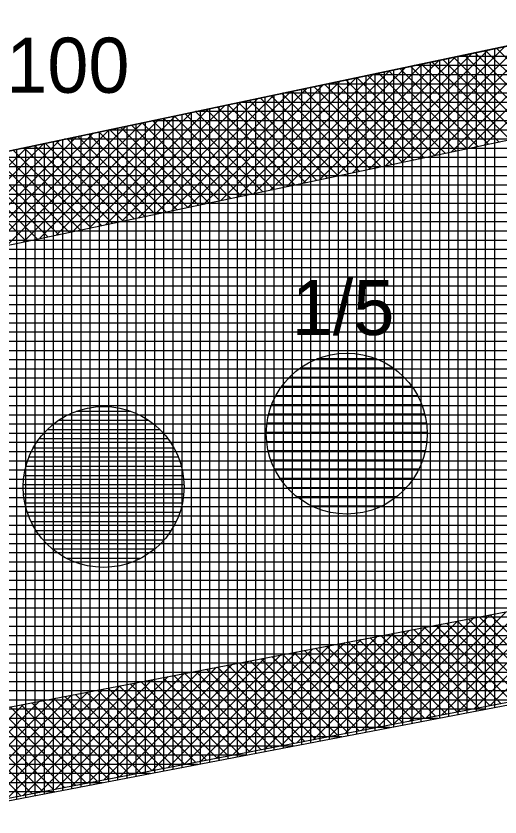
# Model space of a CAD drawing. Extents: x -565346 to -564154, y -1097386 to -1095620.
# Drawn here: x -564756.48 to -564745.95, y -1095780.12 to -1095762.7 of the extents above; entities that cross this region are included whole.
import ezdxf

# ---------------------------------------------------------------- set-up
doc = ezdxf.new("R2010")
doc.units = 0
for name, color, linetype in [('Vrstva 1', 7, 'Continuous'), ('Vrstva 13', 7, 'Continuous'), ('Vrstva 40', 7, 'Continuous'), ('Vrstva 41', 7, 'Continuous'), ('Vrstva 42', 7, 'Continuous'), ('Vrstva 43', 7, 'Continuous'), ('Vrstva 44', 7, 'Continuous')]:
    doc.layers.add(name, color=color, linetype=linetype)

msp = doc.modelspace()

# ---------------------------------------------------------------- linework, layer by layer
at = {"layer": 'Vrstva 1'}
msp.add_line((-564877.52, -1095802.97), (-564694, -1095767.75), dxfattribs=at)
at = {"layer": 'Vrstva 13'}
msp.add_line((-564772.2, -1095768.91), (-564693.31, -1095752.31), dxfattribs=at)
at = {"layer": 'Vrstva 41'}
for p, q in [((-564746.287, -1095765.501), (-564743.705, -1095762.919)), ((-564747.004, -1095765.652), (-564744.421, -1095763.069)), ((-564746.645, -1095765.576), (-564744.063, -1095762.994)), ((-564747.72, -1095765.802), (-564745.138, -1095763.22)), ((-564747.362, -1095765.727), (-564744.78, -1095763.145)), ((-564748.795, -1095766.028), (-564746.212, -1095763.446)), ((-564748.437, -1095765.953), (-564745.854, -1095763.371)), ((-564748.078, -1095765.878), (-564745.496, -1095763.295)), ((-564744.571, -1095765.14), (-564746.256, -1095763.455)), ((-564744.337, -1095765.091), (-564746.022, -1095763.406)), ((-564749.511, -1095766.179), (-564746.928, -1095763.597)), ((-564749.153, -1095766.104), (-564746.57, -1095763.521)), ((-564745.272, -1095765.287), (-564746.957, -1095763.602)), ((-564745.038, -1095765.238), (-564746.723, -1095763.553)), ((-564744.805, -1095765.189), (-564746.489, -1095763.504)), ((-564750.228, -1095766.33), (-564747.645, -1095763.747)), ((-564749.869, -1095766.255), (-564747.287, -1095763.672)), ((-564746.207, -1095765.484), (-564747.892, -1095763.799)), ((-564745.973, -1095765.435), (-564747.658, -1095763.75)), ((-564745.739, -1095765.386), (-564747.424, -1095763.701)), ((-564745.506, -1095765.336), (-564747.19, -1095763.652)), ((-564751.302, -1095766.556), (-564748.719, -1095763.973)), ((-564750.944, -1095766.481), (-564748.361, -1095763.898)), ((-564750.586, -1095766.405), (-564748.003, -1095763.822)), ((-564746.908, -1095765.631), (-564748.593, -1095763.946)), ((-564746.674, -1095765.582), (-564748.359, -1095763.897)), ((-564746.44, -1095765.533), (-564748.125, -1095763.848)), ((-564752.019, -1095766.707), (-564749.435, -1095764.124)), ((-564751.66, -1095766.631), (-564749.077, -1095764.048)), ((-564747.842, -1095765.828), (-564749.527, -1095764.143)), ((-564747.609, -1095765.779), (-564749.294, -1095764.094)), ((-564747.375, -1095765.73), (-564749.06, -1095764.045)), ((-564747.141, -1095765.681), (-564748.826, -1095763.996)), ((-564752.735, -1095766.858), (-564750.152, -1095764.274)), ((-564752.377, -1095766.782), (-564749.794, -1095764.199)), ((-564748.543, -1095765.976), (-564750.229, -1095764.29)), ((-564748.31, -1095765.926), (-564749.995, -1095764.241)), ((-564748.076, -1095765.877), (-564749.761, -1095764.192)), ((-564753.81, -1095767.084), (-564751.226, -1095764.5)), ((-564753.451, -1095767.008), (-564750.868, -1095764.425)), ((-564753.093, -1095766.933), (-564750.51, -1095764.35)), ((-564749.478, -1095766.172), (-564751.163, -1095764.487)), ((-564749.244, -1095766.123), (-564750.93, -1095764.438)), ((-564749.011, -1095766.074), (-564750.696, -1095764.389)), ((-564748.777, -1095766.025), (-564750.462, -1095764.34)), ((-564754.526, -1095767.234), (-564751.942, -1095764.651)), ((-564754.168, -1095767.159), (-564751.584, -1095764.575)), ((-564750.179, -1095766.32), (-564751.865, -1095764.634)), ((-564749.945, -1095766.271), (-564751.631, -1095764.585)), ((-564749.712, -1095766.221), (-564751.397, -1095764.536)), ((-564755.243, -1095767.385), (-564752.659, -1095764.801)), ((-564754.884, -1095767.31), (-564752.301, -1095764.726)), ((-564751.114, -1095766.516), (-564752.799, -1095764.831)), ((-564750.88, -1095766.467), (-564752.566, -1095764.782)), ((-564750.646, -1095766.418), (-564752.332, -1095764.733)), ((-564750.413, -1095766.369), (-564752.098, -1095764.683)), ((-564756.317, -1095767.611), (-564753.733, -1095765.027)), ((-564755.959, -1095767.536), (-564753.375, -1095764.952)), ((-564755.601, -1095767.46), (-564753.017, -1095764.877)), ((-564752.049, -1095766.713), (-564753.734, -1095765.027)), ((-564751.815, -1095766.664), (-564753.5, -1095764.978)), ((-564751.581, -1095766.615), (-564753.267, -1095764.929)), ((-564751.347, -1095766.566), (-564753.033, -1095764.88)), ((-564757.034, -1095767.762), (-564754.45, -1095765.178)), ((-564756.675, -1095767.687), (-564754.091, -1095765.103)), ((-564752.75, -1095766.861), (-564754.435, -1095765.175)), ((-564752.516, -1095766.811), (-564754.202, -1095765.126)), ((-564752.282, -1095766.762), (-564753.968, -1095765.077)), ((-564757.75, -1095767.913), (-564755.166, -1095765.328)), ((-564757.392, -1095767.837), (-564754.808, -1095765.253)), ((-564753.684, -1095767.057), (-564755.37, -1095765.371)), ((-564753.451, -1095767.008), (-564755.136, -1095765.322)), ((-564753.217, -1095766.959), (-564754.903, -1095765.273)), ((-564752.983, -1095766.91), (-564754.669, -1095765.224)), ((-564758.466, -1095768.063), (-564755.882, -1095765.479)), ((-564758.108, -1095767.988), (-564755.524, -1095765.404)), ((-564754.385, -1095767.205), (-564756.071, -1095765.519)), ((-564754.152, -1095767.156), (-564755.837, -1095765.47)), ((-564753.918, -1095767.106), (-564755.604, -1095765.421)), ((-564758.825, -1095768.139), (-564756.24, -1095765.554)), ((-564755.32, -1095767.401), (-564757.006, -1095765.715)), ((-564755.086, -1095767.352), (-564756.772, -1095765.666)), ((-564754.853, -1095767.303), (-564756.539, -1095765.617)), ((-564754.619, -1095767.254), (-564756.305, -1095765.568)), ((-564756.021, -1095767.549), (-564757.707, -1095765.863)), ((-564755.787, -1095767.5), (-564757.473, -1095765.814)), ((-564755.554, -1095767.451), (-564757.24, -1095765.765)), ((-564756.255, -1095767.598), (-564757.941, -1095765.912)), ((-564746.173, -1095777.709), (-564743.72, -1095775.256)), ((-564747.223, -1095777.911), (-564744.77, -1095775.457)), ((-564746.873, -1095777.844), (-564744.42, -1095775.39)), ((-564746.523, -1095777.776), (-564744.07, -1095775.323)), ((-564747.924, -1095778.046), (-564745.47, -1095775.592)), ((-564747.574, -1095777.978), (-564745.12, -1095775.524)), ((-564748.974, -1095778.248), (-564746.52, -1095775.793)), ((-564748.624, -1095778.18), (-564746.17, -1095775.726)), ((-564748.274, -1095778.113), (-564745.82, -1095775.659)), ((-564744.978, -1095777.479), (-564746.64, -1095775.816)), ((-564744.74, -1095777.433), (-564746.403, -1095775.771)), ((-564744.503, -1095777.388), (-564746.166, -1095775.725)), ((-564750.025, -1095778.45), (-564747.57, -1095775.995)), ((-564749.675, -1095778.382), (-564747.22, -1095775.928)), ((-564749.325, -1095778.315), (-564746.87, -1095775.86)), ((-564745.927, -1095777.662), (-564747.59, -1095775.999)), ((-564745.689, -1095777.616), (-564747.352, -1095775.953)), ((-564745.452, -1095777.57), (-564747.115, -1095775.907)), ((-564745.215, -1095777.525), (-564746.878, -1095775.862)), ((-564750.725, -1095778.585), (-564748.27, -1095776.129)), ((-564750.375, -1095778.517), (-564747.92, -1095776.062)), ((-564746.638, -1095777.798), (-564748.301, -1095776.135)), ((-564746.401, -1095777.753), (-564748.064, -1095776.09)), ((-564746.164, -1095777.707), (-564747.827, -1095776.044)), ((-564751.776, -1095778.787), (-564749.32, -1095776.331)), ((-564751.426, -1095778.719), (-564748.97, -1095776.263)), ((-564751.076, -1095778.652), (-564748.62, -1095776.196)), ((-564747.587, -1095777.981), (-564749.251, -1095776.317)), ((-564747.35, -1095777.935), (-564749.013, -1095776.272)), ((-564747.113, -1095777.89), (-564748.776, -1095776.226)), ((-564746.875, -1095777.844), (-564748.539, -1095776.181)), ((-564752.476, -1095778.921), (-564750.02, -1095776.465)), ((-564752.126, -1095778.854), (-564749.67, -1095776.398)), ((-564748.536, -1095778.163), (-564750.2, -1095776.499)), ((-564748.299, -1095778.118), (-564749.963, -1095776.454)), ((-564748.061, -1095778.072), (-564749.725, -1095776.408)), ((-564747.824, -1095778.027), (-564749.488, -1095776.363)), ((-564753.527, -1095779.123), (-564751.07, -1095776.667)), ((-564753.177, -1095779.056), (-564750.72, -1095776.599)), ((-564752.827, -1095778.989), (-564750.37, -1095776.532)), ((-564749.485, -1095778.346), (-564751.149, -1095776.682)), ((-564749.248, -1095778.3), (-564750.912, -1095776.636)), ((-564749.01, -1095778.255), (-564750.674, -1095776.591)), ((-564748.773, -1095778.209), (-564750.437, -1095776.545)), ((-564754.578, -1095779.325), (-564752.12, -1095776.868)), ((-564754.227, -1095779.258), (-564751.77, -1095776.801)), ((-564753.877, -1095779.191), (-564751.42, -1095776.734)), ((-564750.434, -1095778.528), (-564752.098, -1095776.864)), ((-564750.196, -1095778.483), (-564751.861, -1095776.818)), ((-564749.959, -1095778.437), (-564751.624, -1095776.773)), ((-564749.722, -1095778.392), (-564751.386, -1095776.727)), ((-564755.278, -1095779.46), (-564752.82, -1095777.002)), ((-564754.928, -1095779.393), (-564752.47, -1095776.935)), ((-564751.383, -1095778.711), (-564753.047, -1095777.046)), ((-564751.145, -1095778.665), (-564752.81, -1095777)), ((-564750.908, -1095778.62), (-564752.573, -1095776.955)), ((-564750.671, -1095778.574), (-564752.336, -1095776.909)), ((-564756.328, -1095779.662), (-564753.87, -1095777.204)), ((-564755.978, -1095779.595), (-564753.52, -1095777.137)), ((-564755.628, -1095779.527), (-564753.17, -1095777.07)), ((-564752.094, -1095778.848), (-564753.759, -1095777.183)), ((-564751.857, -1095778.802), (-564753.522, -1095777.137)), ((-564751.62, -1095778.757), (-564753.285, -1095777.092)), ((-564757.029, -1095779.797), (-564754.57, -1095777.338)), ((-564756.679, -1095779.729), (-564754.22, -1095777.271)), ((-564753.043, -1095779.03), (-564754.709, -1095777.365)), ((-564752.806, -1095778.985), (-564754.471, -1095777.319)), ((-564752.569, -1095778.939), (-564754.234, -1095777.274)), ((-564752.331, -1095778.893), (-564753.997, -1095777.228)), ((-564758.079, -1095779.999), (-564755.62, -1095777.54)), ((-564757.729, -1095779.932), (-564755.27, -1095777.473)), ((-564757.379, -1095779.864), (-564754.92, -1095777.405)), ((-564753.992, -1095779.213), (-564755.658, -1095777.547)), ((-564753.755, -1095779.167), (-564755.42, -1095777.501)), ((-564753.518, -1095779.122), (-564755.183, -1095777.456)), ((-564753.28, -1095779.076), (-564754.946, -1095777.41)), ((-564758.78, -1095780.134), (-564756.32, -1095777.674)), ((-564758.43, -1095780.066), (-564755.97, -1095777.607)), ((-564754.941, -1095779.395), (-564756.607, -1095777.729)), ((-564754.704, -1095779.35), (-564756.37, -1095777.684)), ((-564754.466, -1095779.304), (-564756.132, -1095777.638)), ((-564754.229, -1095779.258), (-564755.895, -1095777.593)), ((-564755.89, -1095779.578), (-564757.556, -1095777.911)), ((-564755.653, -1095779.532), (-564757.319, -1095777.866)), ((-564755.415, -1095779.486), (-564757.082, -1095777.82)), ((-564755.178, -1095779.441), (-564756.844, -1095777.775)), ((-564756.364, -1095779.669), (-564758.031, -1095778.002)), ((-564756.127, -1095779.623), (-564757.793, -1095777.957))]:
    msp.add_line(p, q, dxfattribs=at)
at = {"layer": 'Vrstva 42'}
for points in [[(-564914.4, -1095793.493), (-564914.094, -1095795.47), (-564879.505, -1095790.127), (-564771.848, -1095770.879), (-564727.148, -1095761.474), (-564727.54, -1095759.52), (-564772.2, -1095768.91), (-564879.81, -1095788.15)], [(-564912.15, -1095808.17), (-564912.447, -1095806.136), (-564877.814, -1095800.992), (-564725.004, -1095771.664), (-564724.6, -1095773.56), (-564877.52, -1095802.97)]]:
    msp.add_lwpolyline(points, close=True, dxfattribs=at)
at = {"layer": 'Vrstva 43'}
for p, q in [((-564746.27, -1095763.454), (-564746.27, -1095777.781)), ((-564746.07, -1095763.412), (-564746.07, -1095777.743)), ((-564747.07, -1095763.622), (-564747.07, -1095777.935)), ((-564680.812, -1095763.58), (-564746.87, -1095763.58)), ((-564746.87, -1095763.58), (-564746.87, -1095777.896)), ((-564746.67, -1095763.538), (-564746.67, -1095777.858)), ((-564746.47, -1095763.496), (-564746.47, -1095777.82)), ((-564747.87, -1095763.79), (-564747.87, -1095778.088)), ((-564681.444, -1095763.78), (-564747.82, -1095763.78)), ((-564747.67, -1095763.748), (-564747.67, -1095778.05)), ((-564747.47, -1095763.706), (-564747.47, -1095778.012)), ((-564747.27, -1095763.664), (-564747.27, -1095777.973)), ((-564682.077, -1095763.98), (-564748.771, -1095763.98)), ((-564748.67, -1095763.959), (-564748.67, -1095778.242)), ((-564748.47, -1095763.917), (-564748.47, -1095778.204)), ((-564748.27, -1095763.875), (-564748.27, -1095778.165)), ((-564748.07, -1095763.833), (-564748.07, -1095778.127)), ((-564749.47, -1095764.127), (-564749.47, -1095778.395)), ((-564749.27, -1095764.085), (-564749.27, -1095778.357)), ((-564749.07, -1095764.043), (-564749.07, -1095778.319)), ((-564748.87, -1095764.001), (-564748.87, -1095778.28)), ((-564750.27, -1095764.295), (-564750.27, -1095778.549)), ((-564750.07, -1095764.253), (-564750.07, -1095778.511)), ((-564749.87, -1095764.211), (-564749.87, -1095778.472)), ((-564682.709, -1095764.18), (-564749.721, -1095764.18)), ((-564749.67, -1095764.169), (-564749.67, -1095778.434)), ((-564751.27, -1095764.506), (-564751.27, -1095778.741)), ((-564751.07, -1095764.464), (-564751.07, -1095778.703)), ((-564750.87, -1095764.422), (-564750.87, -1095778.664)), ((-564683.342, -1095764.38), (-564750.672, -1095764.38)), ((-564750.67, -1095764.38), (-564750.67, -1095778.626)), ((-564750.47, -1095764.338), (-564750.47, -1095778.587)), ((-564752.07, -1095764.674), (-564752.07, -1095778.894)), ((-564751.87, -1095764.632), (-564751.87, -1095778.856)), ((-564751.67, -1095764.59), (-564751.67, -1095778.818)), ((-564683.974, -1095764.58), (-564751.622, -1095764.58)), ((-564751.47, -1095764.548), (-564751.47, -1095778.779)), ((-564752.87, -1095764.843), (-564752.87, -1095779.048)), ((-564752.67, -1095764.801), (-564752.67, -1095779.01)), ((-564684.607, -1095764.78), (-564752.573, -1095764.78)), ((-564752.47, -1095764.758), (-564752.47, -1095778.971)), ((-564752.27, -1095764.716), (-564752.27, -1095778.933)), ((-564753.67, -1095765.011), (-564753.67, -1095779.201)), ((-564685.239, -1095764.98), (-564753.523, -1095764.98)), ((-564753.47, -1095764.969), (-564753.47, -1095779.163)), ((-564753.27, -1095764.927), (-564753.27, -1095779.125)), ((-564753.07, -1095764.885), (-564753.07, -1095779.086)), ((-564685.872, -1095765.18), (-564754.474, -1095765.18)), ((-564754.47, -1095765.179), (-564754.47, -1095779.355)), ((-564754.27, -1095765.137), (-564754.27, -1095779.317)), ((-564754.07, -1095765.095), (-564754.07, -1095779.278)), ((-564753.87, -1095765.053), (-564753.87, -1095779.24)), ((-564755.27, -1095765.348), (-564755.27, -1095779.509)), ((-564755.07, -1095765.306), (-564755.07, -1095779.47)), ((-564754.87, -1095765.263), (-564754.87, -1095779.432)), ((-564754.67, -1095765.221), (-564754.67, -1095779.393)), ((-564756.07, -1095765.516), (-564756.07, -1095779.662)), ((-564755.87, -1095765.474), (-564755.87, -1095779.624)), ((-564755.67, -1095765.432), (-564755.67, -1095779.585)), ((-564755.47, -1095765.39), (-564755.47, -1095779.547)), ((-564686.504, -1095765.38), (-564755.424, -1095765.38)), ((-564756.47, -1095765.6), (-564756.47, -1095779.739)), ((-564687.137, -1095765.58), (-564756.374, -1095765.58)), ((-564756.27, -1095765.558), (-564756.27, -1095779.7)), ((-564687.769, -1095765.78), (-564757.325, -1095765.78)), ((-564688.402, -1095765.98), (-564758.275, -1095765.98)), ((-564689.035, -1095766.18), (-564759.226, -1095766.18)), ((-564689.667, -1095766.38), (-564760.176, -1095766.38)), ((-564690.3, -1095766.58), (-564761.127, -1095766.58)), ((-564690.932, -1095766.78), (-564762.077, -1095766.78)), ((-564691.565, -1095766.98), (-564763.028, -1095766.98)), ((-564692.197, -1095767.18), (-564763.978, -1095767.18)), ((-564692.83, -1095767.38), (-564764.929, -1095767.38)), ((-564693.462, -1095767.58), (-564765.879, -1095767.58)), ((-564694.156, -1095767.78), (-564766.83, -1095767.78)), ((-564695.198, -1095767.98), (-564767.78, -1095767.98)), ((-564696.241, -1095768.18), (-564768.731, -1095768.18)), ((-564697.283, -1095768.38), (-564769.681, -1095768.38)), ((-564698.325, -1095768.58), (-564770.632, -1095768.58)), ((-564699.367, -1095768.78), (-564771.582, -1095768.78)), ((-564700.409, -1095768.98), (-564772.592, -1095768.98)), ((-564701.451, -1095769.18), (-564773.71, -1095769.18)), ((-564702.493, -1095769.38), (-564774.829, -1095769.38)), ((-564703.536, -1095769.58), (-564775.947, -1095769.58)), ((-564704.578, -1095769.78), (-564777.066, -1095769.78)), ((-564705.62, -1095769.98), (-564778.185, -1095769.98)), ((-564706.662, -1095770.18), (-564779.303, -1095770.18)), ((-564707.704, -1095770.38), (-564780.422, -1095770.38)), ((-564708.746, -1095770.58), (-564781.54, -1095770.58)), ((-564709.788, -1095770.78), (-564782.659, -1095770.78)), ((-564710.83, -1095770.98), (-564783.778, -1095770.98)), ((-564711.873, -1095771.18), (-564784.896, -1095771.18)), ((-564712.915, -1095771.38), (-564786.015, -1095771.38)), ((-564713.957, -1095771.58), (-564787.133, -1095771.58)), ((-564714.999, -1095771.78), (-564788.252, -1095771.78)), ((-564716.041, -1095771.98), (-564789.371, -1095771.98)), ((-564717.083, -1095772.18), (-564790.489, -1095772.18)), ((-564718.125, -1095772.38), (-564791.608, -1095772.38)), ((-564719.168, -1095772.58), (-564792.726, -1095772.58)), ((-564720.21, -1095772.78), (-564793.845, -1095772.78)), ((-564721.252, -1095772.98), (-564794.964, -1095772.98)), ((-564722.294, -1095773.18), (-564796.082, -1095773.18)), ((-564723.336, -1095773.38), (-564797.201, -1095773.38)), ((-564724.378, -1095773.58), (-564798.319, -1095773.58)), ((-564725.42, -1095773.78), (-564799.438, -1095773.78)), ((-564726.463, -1095773.98), (-564800.557, -1095773.98)), ((-564727.505, -1095774.18), (-564801.675, -1095774.18)), ((-564728.547, -1095774.38), (-564802.794, -1095774.38)), ((-564729.589, -1095774.58), (-564803.913, -1095774.58)), ((-564730.631, -1095774.78), (-564805.031, -1095774.78)), ((-564731.673, -1095774.98), (-564806.15, -1095774.98)), ((-564732.715, -1095775.18), (-564807.268, -1095775.18)), ((-564733.757, -1095775.38), (-564808.387, -1095775.38)), ((-564734.8, -1095775.58), (-564809.506, -1095775.58)), ((-564735.842, -1095775.78), (-564810.624, -1095775.78)), ((-564736.884, -1095775.98), (-564811.743, -1095775.98)), ((-564737.926, -1095776.18), (-564812.861, -1095776.18)), ((-564738.968, -1095776.38), (-564813.98, -1095776.38)), ((-564740.01, -1095776.58), (-564815.099, -1095776.58)), ((-564741.052, -1095776.78), (-564816.217, -1095776.78)), ((-564742.095, -1095776.98), (-564817.336, -1095776.98)), ((-564743.137, -1095777.18), (-564818.454, -1095777.18)), ((-564744.179, -1095777.38), (-564819.573, -1095777.38)), ((-564745.221, -1095777.58), (-564820.692, -1095777.58)), ((-564746.263, -1095777.78), (-564821.81, -1095777.78)), ((-564747.305, -1095777.98), (-564822.929, -1095777.98)), ((-564748.347, -1095778.18), (-564824.047, -1095778.18)), ((-564749.389, -1095778.38), (-564825.166, -1095778.38)), ((-564750.432, -1095778.58), (-564826.285, -1095778.58)), ((-564751.474, -1095778.78), (-564827.403, -1095778.78)), ((-564752.516, -1095778.98), (-564828.522, -1095778.98)), ((-564753.558, -1095779.18), (-564829.64, -1095779.18)), ((-564754.6, -1095779.38), (-564830.759, -1095779.38)), ((-564755.642, -1095779.58), (-564831.878, -1095779.58))]:
    msp.add_line(p, q, dxfattribs=at)
msp.add_lwpolyline([(-564584.17, -1095730.99), (-564361.01, -1095672.63), (-564329.81, -1095662.26), (-564326.21, -1095642.73), (-564394.52, -1095662.95), (-564454.33, -1095677.56), (-564516.6, -1095690.89), (-564574.04, -1095705.03), (-564590.74, -1095715.12), (-564631.48, -1095731.18), (-564693.31, -1095752.31), (-564772.2, -1095768.91), (-564879.81, -1095788.15), (-565039.47, -1095811.86), (-565040.85, -1095849.94), (-565025.81, -1095848.33), (-565025.24, -1095824.91), (-564877.52, -1095802.97), (-564694, -1095767.75), (-564603.8, -1095739.23), (-564594.74, -1095734.52)], close=True, dxfattribs=at)
at = {"layer": 'Vrstva 44'}
for p, q in [((-564749.67, -1095770.079), (-564749.67, -1095773.491)), ((-564749.47, -1095770.045), (-564749.47, -1095773.523)), ((-564749.27, -1095770.035), (-564749.27, -1095773.532)), ((-564749.07, -1095770.048), (-564749.07, -1095773.519)), ((-564750.07, -1095770.221), (-564750.07, -1095773.347)), ((-564748.635, -1095770.16), (-564749.934, -1095770.16)), ((-564749.87, -1095770.137), (-564749.87, -1095773.431)), ((-564748.87, -1095770.086), (-564748.87, -1095773.483)), ((-564748.67, -1095770.147), (-564748.67, -1095773.422)), ((-564748.47, -1095770.236), (-564748.47, -1095773.331)), ((-564748.27, -1095770.36), (-564750.298, -1095770.36)), ((-564750.27, -1095770.34), (-564750.27, -1095773.228)), ((-564748.27, -1095770.36), (-564748.27, -1095773.208)), ((-564748.035, -1095770.56), (-564750.532, -1095770.56)), ((-564750.47, -1095770.498), (-564750.47, -1095773.069)), ((-564748.07, -1095770.525), (-564748.07, -1095773.042)), ((-564747.867, -1095770.76), (-564750.703, -1095770.76)), ((-564750.67, -1095770.718), (-564750.67, -1095772.849)), ((-564747.87, -1095770.756), (-564747.87, -1095772.813)), ((-564750.87, -1095771.044), (-564750.87, -1095772.522)), ((-564747.741, -1095770.96), (-564750.826, -1095770.96)), ((-564747.67, -1095771.111), (-564747.67, -1095772.455)), ((-564753.98, -1095771.3), (-564755.17, -1095771.3)), ((-564755.07, -1095771.267), (-564755.07, -1095774.622)), ((-564754.87, -1095771.22), (-564754.87, -1095774.667)), ((-564754.67, -1095771.198), (-564754.67, -1095774.69)), ((-564754.47, -1095771.199), (-564754.47, -1095774.69)), ((-564754.27, -1095771.222), (-564754.27, -1095774.666)), ((-564754.07, -1095771.269), (-564754.07, -1095774.618)), ((-564747.651, -1095771.16), (-564750.918, -1095771.16)), ((-564755.47, -1095771.442), (-564755.47, -1095774.445)), ((-564755.27, -1095771.34), (-564755.27, -1095774.548)), ((-564753.87, -1095771.343), (-564753.87, -1095774.544)), ((-564753.67, -1095771.448), (-564753.67, -1095774.442)), ((-564747.588, -1095771.36), (-564750.982, -1095771.36)), ((-564755.67, -1095771.581), (-564755.67, -1095774.308)), ((-564753.587, -1095771.5), (-564755.559, -1095771.5)), ((-564753.47, -1095771.586), (-564753.47, -1095774.299)), ((-564747.549, -1095771.56), (-564751.018, -1095771.56)), ((-564755.87, -1095771.769), (-564755.87, -1095774.118)), ((-564753.343, -1095771.7), (-564755.803, -1095771.7)), ((-564753.27, -1095771.78), (-564753.27, -1095774.11)), ((-564747.535, -1095771.76), (-564751.032, -1095771.76)), ((-564753.172, -1095771.9), (-564755.978, -1095771.9)), ((-564747.545, -1095771.96), (-564751.023, -1095771.96)), ((-564753.041, -1095772.1), (-564756.105, -1095772.1)), ((-564756.07, -1095772.037), (-564756.07, -1095773.849)), ((-564753.07, -1095772.053), (-564753.07, -1095773.837)), ((-564747.577, -1095772.16), (-564750.992, -1095772.16)), ((-564752.949, -1095772.3), (-564756.199, -1095772.3)), ((-564756.27, -1095772.513), (-564756.27, -1095773.372)), ((-564752.883, -1095772.5), (-564756.266, -1095772.5)), ((-564747.633, -1095772.36), (-564750.936, -1095772.36)), ((-564752.87, -1095772.549), (-564752.87, -1095773.334)), ((-564747.716, -1095772.56), (-564750.851, -1095772.56)), ((-564752.842, -1095772.7), (-564756.306, -1095772.7)), ((-564747.834, -1095772.76), (-564750.735, -1095772.76)), ((-564752.825, -1095772.9), (-564756.322, -1095772.9)), ((-564747.988, -1095772.96), (-564750.578, -1095772.96)), ((-564752.832, -1095773.1), (-564756.315, -1095773.1)), ((-564748.205, -1095773.16), (-564750.365, -1095773.16)), ((-564752.863, -1095773.3), (-564756.286, -1095773.3)), ((-564748.523, -1095773.36), (-564750.041, -1095773.36)), ((-564752.917, -1095773.5), (-564756.233, -1095773.5)), ((-564752.996, -1095773.7), (-564756.151, -1095773.7)), ((-564753.11, -1095773.9), (-564756.038, -1095773.9)), ((-564753.262, -1095774.1), (-564755.887, -1095774.1)), ((-564753.471, -1095774.3), (-564755.679, -1095774.3)), ((-564753.777, -1095774.5), (-564755.375, -1095774.5))]:
    msp.add_line(p, q, dxfattribs=at)
for centre in [(-564749.284, -1095771.784), (-564754.574, -1095772.944)]:
    msp.add_circle(centre, 1.75, dxfattribs=at)

# ---------------------------------------------------------------- texts
at = {"layer": 'Vrstva 40'}
for s, p in [('12/100', (-564758.92, -1095764.37)), ('1/5', (-564750.48, -1095769.64))]:
    msp.add_text(s, height=1.2, dxfattribs=at).set_placement(p)

doc.saveas('drawing.dxf')
